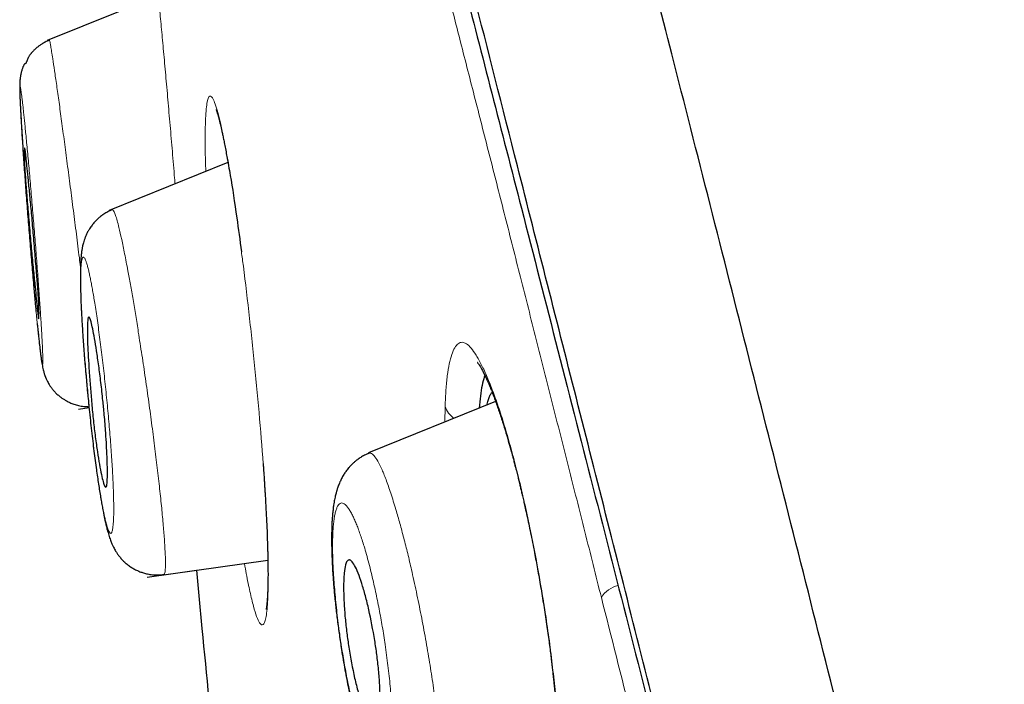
# Model space of a CAD drawing. Header units: millimetres. Extents: x 8 to 428, y 12 to 633.
# Tile 595 of 656: x 28 to 38, y 605 to 612. Entities that reach past the tile are written whole.
import ezdxf

# ---------------------------------------------------------------- set-up
doc = ezdxf.new("R2010")
doc.units = ezdxf.units.MM

msp = doc.modelspace()

# ---------------------------------------------------------------- linework, layer by layer
at = {"color": 7, "linetype": 'Continuous', "lineweight": 30}
for p, q in [((29.334, 612.159), (28.148, 611.68)), ((30.077, 610.381), (28.811, 609.869)), ((32.931, 607.832), (31.577, 607.285)), ((28.482, 607.75), (28.595, 607.766)), ((30.452, 607.17), (30.46, 607.052)), ((29.217, 605.958), (30.502, 606.139)), ((29.217, 605.958), (29.741, 606.032))]:
    msp.add_line(p, q, dxfattribs=at)
at = {"color": 8, "linetype": 'Continuous', "lineweight": 0}
for p, q in [((32.39, 607.613), (32.392, 607.78)), ((30.46, 607.052), (30.461, 607.061))]:
    msp.add_line(p, q, dxfattribs=at)
for centre, radius, start, end in [((32.612, 607.845), 0.229, 196.4552, 237.3464), ((34.296, 605.6), 0.276, 102.4189, 149.1886)]:
    msp.add_arc(centre, radius, start, end, dxfattribs=at)
at = {"color": 7, "linetype": 'Continuous', "lineweight": 30}
for points, knots in [([(56.308, 527.338), (55.994, 528.567), (55.368, 531.011), (54.397, 534.781), (53.423, 538.562), (52.445, 542.355), (51.365, 546.541), (50.183, 551.12), (48.901, 556.085), (47.472, 561.632), (45.895, 567.761), (44.18, 574.491), (42.463, 581.24), (40.748, 588.018), (39.32, 593.674), (38.182, 598.197), (37.326, 601.595), (36.473, 604.979), (35.627, 608.323), (34.846, 611.4), (34.138, 614.163), (33.513, 616.578), (32.947, 618.724), (32.451, 620.578), (32.021, 622.176), (31.588, 623.779), (31.176, 625.3), (30.799, 626.669), (30.5, 627.751), (30.276, 628.579), (30.123, 629.147), (30.034, 629.473), (29.995, 629.594), (29.983, 629.615), (29.986, 629.605), (29.986, 629.605)], [0, 0, 0, 0, 0.028425, 0.05657, 0.08452, 0.112315, 0.140016, 0.176199, 0.212256, 0.248183, 0.296953, 0.345657, 0.394582, 0.443744, 0.49315, 0.518006, 0.543042, 0.568293, 0.593809, 0.619642, 0.641414, 0.663436, 0.685472, 0.707234, 0.728735, 0.750032, 0.781689, 0.813116, 0.844401, 0.875629, 0.90684, 0.937939, 0.968835, 0.999454, 1, 1, 1, 1]), ([(54.576, 527.46), (54.321, 528.448), (53.81, 530.421), (53.017, 533.462), (52.215, 536.532), (51.406, 539.626), (50.592, 542.735), (49.622, 546.447), (48.493, 550.766), (47.206, 555.687), (45.865, 560.832), (44.467, 566.197), (43.02, 571.786), (41.575, 577.378), (40.135, 582.975), (38.7, 588.572), (37.51, 593.224), (36.567, 596.93), (35.864, 599.696), (35.167, 602.44), (34.481, 605.149), (33.809, 607.8), (33.212, 610.153), (32.692, 612.196), (32.247, 613.943), (31.829, 615.569), (31.4, 617.217), (30.976, 618.825), (30.572, 620.357), (30.196, 621.779), (29.853, 623.076), (29.545, 624.232), (29.285, 625.198), (29.073, 625.994), (28.892, 626.685), (28.756, 627.213), (28.67, 627.542), (28.633, 627.669), (28.621, 627.692), (28.624, 627.681), (28.624, 627.681)], [0, 0, 0, 0, 0.023406, 0.046777, 0.070122, 0.093442, 0.116743, 0.140035, 0.176612, 0.213166, 0.24969, 0.291147, 0.332584, 0.37405, 0.415564, 0.457116, 0.498706, 0.519522, 0.540358, 0.561218, 0.582102, 0.603013, 0.623947, 0.639667, 0.655399, 0.671137, 0.686871, 0.707827, 0.728758, 0.749662, 0.77471, 0.79973, 0.824744, 0.849753, 0.874758, 0.906003, 0.93721, 0.968374, 0.999494, 1, 1, 1, 1]), ([(28.669, 627.05), (28.688, 626.984), (28.73, 626.84), (28.889, 626.219), (29.126, 625.328), (29.413, 624.263), (29.776, 622.921), (30.176, 621.427), (30.592, 619.871), (31.001, 618.338), (31.468, 616.58), (31.996, 614.571), (32.577, 612.335), (33.242, 609.755), (33.988, 606.845), (34.807, 603.643), (35.644, 600.365), (36.493, 597.038), (37.486, 593.134), (38.201, 590.329), (38.629, 588.649)], [0, 0, 0, 0, 0.070953, 0.15488, 0.217851, 0.281106, 0.345079, 0.409356, 0.452146, 0.494965, 0.537942, 0.580866, 0.623631, 0.666583, 0.718021, 0.769234, 0.820601, 0.872047, 0.923333, 1, 1, 1, 1]), ([(28.172, 611.684), (28.157, 611.677), (28.13, 611.665), (28.093, 611.644), (28.064, 611.625), (28.042, 611.607), (28.025, 611.593), (28.013, 611.582), (28.004, 611.573), (27.996, 611.565), (27.989, 611.557), (27.982, 611.549), (27.976, 611.542), (27.97, 611.535), (27.964, 611.526), (27.958, 611.517), (27.952, 611.508), (27.948, 611.499), (27.943, 611.489), (27.939, 611.478), (27.935, 611.468), (27.931, 611.46), (27.928, 611.453), (27.926, 611.448), (27.925, 611.445), (27.924, 611.443), (27.923, 611.441), (27.921, 611.439), (27.921, 611.437), (27.919, 611.435), (27.917, 611.433), (27.915, 611.432), (27.914, 611.433), (27.912, 611.433), (27.91, 611.432), (27.907, 611.429), (27.902, 611.423), (27.898, 611.414), (27.893, 611.404), (27.889, 611.394), (27.885, 611.382), (27.88, 611.369), (27.875, 611.351), (27.871, 611.334), (27.867, 611.317), (27.864, 611.301), (27.862, 611.286), (27.86, 611.271), (27.859, 611.259), (27.858, 611.247), (27.857, 611.234), (27.856, 611.218), (27.856, 611.2), (27.856, 611.177), (27.856, 611.149), (27.857, 611.117), (27.858, 611.081), (27.86, 611.043), (27.862, 611.001), (27.864, 610.957), (27.867, 610.907), (27.87, 610.853), (27.873, 610.793), (27.877, 610.734), (27.881, 610.669), (27.885, 610.6), (27.89, 610.526), (27.895, 610.457), (27.899, 610.392), (27.903, 610.333), (27.909, 610.262), (27.915, 610.177), (27.923, 610.073), (27.931, 609.973), (27.938, 609.879), (27.945, 609.792), (27.953, 609.703), (27.96, 609.611), (27.968, 609.518), (27.976, 609.423), (27.984, 609.328), (27.991, 609.239), (27.998, 609.157), (28.004, 609.083), (28.01, 609.008), (28.017, 608.931), (28.024, 608.858), (28.028, 608.813), (28.03, 608.794)], [0, 0, 0, 0, 0.011406, 0.021419, 0.029905, 0.036769, 0.041948, 0.045403, 0.048518, 0.051138, 0.053486, 0.056033, 0.059072, 0.062775, 0.068219, 0.074827, 0.082638, 0.09153, 0.099733, 0.107424, 0.113644, 0.118426, 0.121099, 0.123035, 0.123758, 0.124351, 0.124863, 0.125369, 0.125945, 0.126645, 0.128517, 0.132679, 0.138562, 0.14537, 0.151795, 0.162245, 0.171489, 0.179589, 0.184972, 0.189824, 0.194222, 0.19827, 0.203381, 0.208552, 0.213899, 0.219488, 0.225374, 0.231641, 0.237793, 0.24596, 0.256178, 0.268459, 0.282801, 0.299204, 0.317663, 0.338183, 0.356084, 0.375273, 0.394518, 0.413086, 0.430986, 0.452428, 0.472844, 0.49224, 0.510621, 0.533555, 0.5547, 0.574062, 0.591645, 0.607451, 0.621479, 0.647002, 0.673102, 0.699893, 0.720453, 0.741421, 0.762803, 0.784607, 0.806934, 0.829808, 0.853211, 0.877125, 0.896619, 0.916427, 0.936863, 0.958698, 0.981983, 1, 1, 1, 1]), ([(29.95, 610.945), (29.95, 610.945), (29.95, 610.945), (29.951, 610.943), (29.953, 610.939), (29.955, 610.932), (29.958, 610.925), (29.96, 610.917), (29.963, 610.908), (29.966, 610.898), (29.97, 610.887), (29.974, 610.873), (29.978, 610.857), (29.983, 610.838), (29.988, 610.816), (29.994, 610.792), (30.001, 610.763), (30.009, 610.729), (30.017, 610.689), (30.027, 610.643), (30.038, 610.589), (30.05, 610.528), (30.06, 610.474), (30.066, 610.44), (30.068, 610.43)], [0, 0, 0, 0, 0.0254954, 0.0615651, 0.098842, 0.1364657, 0.1701651, 0.1993461, 0.2332793, 0.2650674, 0.2954077, 0.3260006, 0.3669814, 0.4093823, 0.4531669, 0.498414, 0.5482495, 0.604131, 0.6660656, 0.7326428, 0.8050516, 0.8833022, 0.9674042, 1, 1, 1, 1]), ([(28, 609.631), (28.007, 609.554), (28.019, 609.405), (28.036, 609.204), (28.05, 609.036), (28.058, 608.907), (28.062, 608.815), (28.062, 608.739), (28.058, 608.707), (28.055, 608.722), (28.05, 608.759), (28.043, 608.826), (28.033, 608.924), (28.02, 609.056), (28.003, 609.221), (27.984, 609.413), (27.968, 609.591), (27.956, 609.74), (27.943, 609.887), (27.929, 610.054), (27.916, 610.221), (27.908, 610.35), (27.905, 610.44), (27.905, 610.514), (27.909, 610.545), (27.912, 610.53), (27.92, 610.475), (27.932, 610.357), (27.949, 610.188), (27.965, 610.027), (27.983, 609.839), (27.995, 609.701), (28, 609.631)], [0, 0, 0, 0, 0.0406571, 0.078428, 0.1136734, 0.1462625, 0.176226, 0.2037098, 0.250633, 0.2756903, 0.302481, 0.3310845, 0.3615141, 0.393594, 0.427681, 0.4635157, 0.5011424, 0.5220963, 0.5423116, 0.5805907, 0.6159426, 0.6486597, 0.6784798, 0.7056312, 0.7514711, 0.7763884, 0.8031836, 0.8615041, 0.8933972, 0.9271712, 0.9627577, 1, 1, 1, 1]), ([(30.065, 610.446), (30.077, 610.38), (30.111, 610.194), (30.164, 609.848), (30.204, 609.55), (30.22, 609.428)], [0, 0, 0, 0, 0.243201, 0.688322, 1, 1, 1, 1]), ([(28.843, 609.876), (28.827, 609.869), (28.796, 609.856), (28.754, 609.831), (28.72, 609.806), (28.692, 609.782), (28.67, 609.761), (28.653, 609.743), (28.64, 609.728), (28.627, 609.711), (28.613, 609.693), (28.599, 609.672), (28.583, 609.645), (28.568, 609.614), (28.554, 609.582), (28.544, 609.552), (28.535, 609.525), (28.53, 609.502), (28.525, 609.482), (28.522, 609.464), (28.519, 609.448), (28.516, 609.43), (28.514, 609.41), (28.511, 609.388), (28.509, 609.365), (28.507, 609.34), (28.506, 609.315), (28.505, 609.289), (28.504, 609.266), (28.504, 609.241), (28.503, 609.215), (28.503, 609.185), (28.503, 609.151), (28.503, 609.113), (28.504, 609.074), (28.505, 609.037), (28.506, 609.002), (28.507, 608.966), (28.508, 608.93), (28.509, 608.897), (28.51, 608.868), (28.511, 608.843), (28.512, 608.82), (28.514, 608.792), (28.516, 608.754), (28.518, 608.704), (28.522, 608.646), (28.526, 608.582), (28.531, 608.506), (28.537, 608.419), (28.545, 608.323), (28.552, 608.227), (28.561, 608.133), (28.569, 608.041), (28.577, 607.951), (28.586, 607.862), (28.595, 607.765), (28.606, 607.659), (28.619, 607.546), (28.632, 607.435), (28.644, 607.329), (28.657, 607.226), (28.67, 607.133), (28.682, 607.047), (28.693, 606.97), (28.705, 606.895), (28.716, 606.826), (28.727, 606.762), (28.738, 606.703), (28.747, 606.653), (28.756, 606.61), (28.763, 606.574), (28.77, 606.544), (28.776, 606.519), (28.781, 606.498), (28.787, 606.474), (28.794, 606.448), (28.802, 606.42), (28.81, 606.393), (28.819, 606.367), (28.827, 606.344), (28.835, 606.325), (28.842, 606.308), (28.849, 606.293), (28.857, 606.277), (28.867, 606.258), (28.879, 606.237), (28.895, 606.211), (28.917, 606.182), (28.942, 606.151), (28.97, 606.123), (28.996, 606.1), (29.018, 606.083), (29.036, 606.07), (29.054, 606.058), (29.072, 606.048), (29.091, 606.038), (29.113, 606.027), (29.141, 606.016), (29.177, 606.003), (29.221, 605.992), (29.273, 605.984), (29.331, 605.981), (29.372, 605.986), (29.393, 605.988)], [0, 0, 0, 0, 0.0099565, 0.0189581, 0.0268975, 0.0336965, 0.0393034, 0.0436871, 0.0474337, 0.0512601, 0.0557455, 0.0608884, 0.0666787, 0.0743795, 0.0824011, 0.0902011, 0.0975, 0.1043402, 0.1104246, 0.1156924, 0.1204593, 0.1265287, 0.1339757, 0.1420255, 0.1505748, 0.1595461, 0.1687654, 0.1775738, 0.1854111, 0.1923016, 0.2014077, 0.2103325, 0.2203106, 0.2314704, 0.2433132, 0.2520504, 0.2610352, 0.2702688, 0.2792778, 0.2871813, 0.29385, 0.2994364, 0.3042044, 0.3096181, 0.3188705, 0.3299223, 0.3427922, 0.3566436, 0.3702828, 0.3892649, 0.4077012, 0.4255773, 0.442899, 0.459667, 0.4758795, 0.4917759, 0.5075874, 0.5285347, 0.5493311, 0.56998, 0.5904896, 0.6108667, 0.6311261, 0.648422, 0.6656649, 0.6828646, 0.6999307, 0.7162348, 0.7316689, 0.7468913, 0.758565, 0.7696503, 0.7802772, 0.7870056, 0.7941236, 0.8021713, 0.8114545, 0.8221632, 0.832586, 0.8420313, 0.8502007, 0.8570081, 0.8624477, 0.8668131, 0.8715707, 0.8769739, 0.883063, 0.8899546, 0.8977475, 0.9064898, 0.9149349, 0.9223138, 0.9267056, 0.9309173, 0.9349753, 0.938877, 0.9426209, 0.9467702, 0.9523728, 0.9594144, 0.9678258, 0.9775008, 0.9882898, 1, 1, 1, 1]), ([(28.043, 608.663), (28.044, 608.65), (28.047, 608.62), (28.052, 608.579), (28.056, 608.541), (28.059, 608.507), (28.062, 608.478), (28.065, 608.452), (28.068, 608.431), (28.07, 608.414), (28.071, 608.403), (28.072, 608.394), (28.073, 608.384), (28.075, 608.37), (28.077, 608.353), (28.079, 608.333), (28.082, 608.312), (28.085, 608.291), (28.088, 608.266), (28.092, 608.24), (28.098, 608.211), (28.103, 608.183), (28.109, 608.161), (28.114, 608.142), (28.118, 608.128), (28.121, 608.117), (28.124, 608.11), (28.126, 608.104), (28.128, 608.099), (28.129, 608.096), (28.13, 608.095), (28.13, 608.093), (28.13, 608.093), (28.131, 608.092), (28.131, 608.092), (28.131, 608.091), (28.131, 608.091), (28.132, 608.09), (28.132, 608.09), (28.132, 608.088), (28.133, 608.086), (28.134, 608.083), (28.136, 608.079), (28.14, 608.071), (28.145, 608.059), (28.154, 608.042), (28.165, 608.022), (28.18, 607.998), (28.198, 607.973), (28.22, 607.946), (28.246, 607.918), (28.273, 607.893), (28.3, 607.873), (28.326, 607.855), (28.356, 607.837), (28.393, 607.819), (28.436, 607.801), (28.486, 607.787), (28.54, 607.778), (28.577, 607.777), (28.595, 607.776)], [0, 0, 0, 0, 0.031969, 0.068943, 0.103007, 0.133603, 0.160731, 0.18735, 0.209493, 0.227161, 0.240353, 0.247201, 0.258412, 0.27407, 0.294185, 0.318768, 0.346983, 0.375377, 0.403636, 0.441234, 0.478907, 0.515512, 0.547875, 0.575737, 0.598985, 0.613337, 0.62501, 0.633985, 0.640263, 0.642409, 0.643928, 0.644479, 0.644924, 0.645124, 0.645318, 0.645731, 0.646229, 0.647582, 0.64945, 0.652345, 0.655827, 0.65915, 0.6625, 0.666062, 0.674392, 0.685036, 0.698463, 0.714955, 0.734659, 0.756218, 0.779056, 0.803264, 0.820192, 0.837751, 0.857377, 0.880575, 0.907182, 0.936942, 0.96949, 1, 1, 1, 1]), ([(28.743, 607.841), (28.746, 607.818), (28.751, 607.768), (28.762, 607.651), (28.773, 607.509), (28.782, 607.369), (28.786, 607.273), (28.789, 607.2), (28.791, 607.137), (28.791, 607.078), (28.791, 607.029), (28.789, 606.977), (28.785, 606.933), (28.775, 606.913), (28.762, 606.926), (28.746, 606.972), (28.728, 607.05), (28.707, 607.158), (28.685, 607.294), (28.662, 607.452), (28.641, 607.627), (28.624, 607.808), (28.61, 607.987), (28.592, 608.211), (28.58, 608.414), (28.577, 608.573), (28.578, 608.663), (28.583, 608.718), (28.595, 608.745), (28.617, 608.697), (28.647, 608.549), (28.676, 608.374), (28.699, 608.214), (28.723, 608.034), (28.736, 607.906), (28.743, 607.841)], [0, 0, 0, 0, 0.012315, 0.026927, 0.062629, 0.090379, 0.111193, 0.125034, 0.142615, 0.159648, 0.176045, 0.191953, 0.221973, 0.249839, 0.280009, 0.310575, 0.341302, 0.372496, 0.403873, 0.435783, 0.468137, 0.500791, 0.532058, 0.563081, 0.625163, 0.659208, 0.691378, 0.721463, 0.749796, 0.807181, 0.867752, 0.899507, 0.932026, 0.965607, 1, 1, 1, 1]), ([(32.736, 608.248), (32.736, 608.248), (32.735, 608.249), (32.737, 608.247), (32.741, 608.242), (32.747, 608.233), (32.756, 608.22), (32.769, 608.2), (32.785, 608.172), (32.803, 608.137), (32.823, 608.097), (32.84, 608.061), (32.853, 608.031), (32.862, 608.011), (32.869, 607.994), (32.875, 607.979), (32.882, 607.963), (32.89, 607.942), (32.903, 607.909), (32.92, 607.863), (32.942, 607.804), (32.963, 607.743), (32.984, 607.68), (33.006, 607.613), (33.029, 607.539), (33.054, 607.456), (33.08, 607.364), (33.103, 607.283), (33.12, 607.217), (33.132, 607.172), (33.142, 607.132), (33.152, 607.096), (33.16, 607.064), (33.167, 607.037), (33.172, 607.014), (33.176, 606.996), (33.182, 606.975), (33.189, 606.946), (33.198, 606.906), (33.209, 606.861), (33.221, 606.81), (33.234, 606.755), (33.248, 606.689), (33.265, 606.613), (33.284, 606.526), (33.304, 606.43), (33.325, 606.327), (33.344, 606.227), (33.362, 606.133), (33.378, 606.045), (33.395, 605.953), (33.411, 605.857), (33.428, 605.758), (33.444, 605.659), (33.459, 605.559), (33.474, 605.46), (33.488, 605.363), (33.5, 605.273), (33.511, 605.191), (33.52, 605.117), (33.528, 605.05), (33.535, 604.991), (33.541, 604.938), (33.546, 604.894), (33.55, 604.856), (33.553, 604.823), (33.556, 604.795), (33.558, 604.77), (33.561, 604.744), (33.564, 604.713), (33.567, 604.674), (33.571, 604.628), (33.576, 604.574), (33.581, 604.514), (33.586, 604.446), (33.591, 604.375), (33.595, 604.304), (33.599, 604.229), (33.603, 604.151), (33.605, 604.073), (33.607, 604.002), (33.609, 603.939), (33.609, 603.882), (33.61, 603.831), (33.609, 603.786), (33.609, 603.746), (33.608, 603.711), (33.607, 603.684), (33.607, 603.664), (33.606, 603.65), (33.606, 603.637), (33.605, 603.624), (33.605, 603.612), (33.604, 603.599), (33.603, 603.584), (33.602, 603.567), (33.601, 603.545), (33.6, 603.521), (33.597, 603.493), (33.595, 603.463), (33.592, 603.431), (33.589, 603.41), (33.588, 603.398)], [0, 0, 0, 0, 0.0018984, 0.0138037, 0.0249902, 0.0352606, 0.0459098, 0.0612551, 0.0775568, 0.094591, 0.1114398, 0.1273696, 0.1355768, 0.1424759, 0.1480414, 0.1522841, 0.1568658, 0.1629347, 0.1704933, 0.1862049, 0.2016791, 0.2167573, 0.2314394, 0.2465732, 0.2625839, 0.2797394, 0.2980516, 0.317534, 0.3266106, 0.3348831, 0.3422139, 0.3486038, 0.3540534, 0.3592596, 0.3631665, 0.3658254, 0.368543, 0.3740866, 0.3811855, 0.3888182, 0.3973176, 0.4065516, 0.4165197, 0.4295854, 0.4437272, 0.4589436, 0.4752323, 0.4925906, 0.5056429, 0.5192381, 0.5333748, 0.5480516, 0.5632676, 0.5786689, 0.5933025, 0.6093402, 0.6242676, 0.6380883, 0.6508051, 0.6624199, 0.6729327, 0.6823434, 0.6906517, 0.697857, 0.7039589, 0.7090096, 0.7138277, 0.7174715, 0.7213073, 0.7264087, 0.7329685, 0.740638, 0.7496516, 0.7600093, 0.7717106, 0.7846706, 0.7975378, 0.8098409, 0.8258352, 0.8407615, 0.8546195, 0.8674098, 0.8792464, 0.889996, 0.8996602, 0.9083977, 0.9164816, 0.9239177, 0.9273931, 0.9307069, 0.9338593, 0.9368502, 0.9396799, 0.9429426, 0.9465382, 0.9511483, 0.9567712, 0.963405, 0.9710472, 0.9796955, 0.9893472, 1, 1, 1, 1]), ([(32.818, 608.108), (32.815, 608.103), (32.803, 608.076), (32.787, 608.005), (32.767, 607.896), (32.759, 607.805), (32.756, 607.761)], [0, 0, 0, 0, 0.077006, 0.389927, 0.70296, 1, 1, 1, 1]), ([(32.839, 607.794), (32.839, 607.798), (32.844, 607.82), (32.855, 607.854), (32.87, 607.895), (32.883, 607.92), (32.892, 607.929), (32.894, 607.931)], [0, 0, 0, 0, 0.049816, 0.33532, 0.621326, 0.908787, 1, 1, 1, 1]), ([(31.579, 607.28), (31.564, 607.273), (31.534, 607.26), (31.493, 607.237), (31.458, 607.212), (31.428, 607.189), (31.404, 607.166), (31.382, 607.145), (31.364, 607.124), (31.348, 607.104), (31.335, 607.086), (31.323, 607.07), (31.311, 607.051), (31.3, 607.032), (31.289, 607.012), (31.28, 606.993), (31.27, 606.973), (31.261, 606.951), (31.253, 606.929), (31.246, 606.91), (31.24, 606.893), (31.236, 606.88), (31.233, 606.868), (31.229, 606.853), (31.224, 606.834), (31.218, 606.81), (31.213, 606.784), (31.208, 606.756), (31.204, 606.729), (31.2, 606.704), (31.198, 606.684), (31.196, 606.665), (31.194, 606.647), (31.192, 606.63), (31.191, 606.613), (31.189, 606.592), (31.188, 606.57), (31.186, 606.548), (31.185, 606.526), (31.184, 606.503), (31.183, 606.477), (31.183, 606.449), (31.182, 606.416), (31.182, 606.374), (31.182, 606.32), (31.183, 606.259), (31.185, 606.193), (31.187, 606.133), (31.19, 606.085), (31.191, 606.05), (31.193, 606.023), (31.195, 605.999), (31.196, 605.975), (31.199, 605.943), (31.202, 605.902), (31.206, 605.85), (31.211, 605.789), (31.218, 605.721), (31.226, 605.648), (31.234, 605.573), (31.243, 605.497), (31.254, 605.419), (31.264, 605.341), (31.276, 605.264), (31.289, 605.176), (31.305, 605.078), (31.324, 604.972), (31.343, 604.87), (31.36, 604.783), (31.375, 604.711), (31.388, 604.651), (31.401, 604.594), (31.414, 604.539), (31.426, 604.489), (31.438, 604.441), (31.45, 604.397), (31.46, 604.358), (31.467, 604.331), (31.472, 604.313), (31.476, 604.301), (31.48, 604.285), (31.486, 604.266), (31.494, 604.238), (31.505, 604.203), (31.517, 604.164), (31.53, 604.126), (31.543, 604.088), (31.555, 604.052), (31.566, 604.023), (31.574, 604.001), (31.581, 603.985), (31.588, 603.967), (31.596, 603.947), (31.604, 603.927), (31.612, 603.909), (31.62, 603.891), (31.629, 603.871), (31.641, 603.846), (31.653, 603.821), (31.666, 603.797), (31.678, 603.776), (31.69, 603.754), (31.704, 603.732), (31.719, 603.71), (31.733, 603.689), (31.747, 603.671), (31.76, 603.655), (31.77, 603.642), (31.779, 603.632), (31.788, 603.622), (31.799, 603.61), (31.813, 603.596), (31.827, 603.583), (31.839, 603.572), (31.849, 603.563), (31.859, 603.555), (31.874, 603.543), (31.895, 603.528), (31.921, 603.511), (31.954, 603.492), (31.992, 603.473), (32.034, 603.457), (32.069, 603.446), (32.099, 603.439), (32.126, 603.434), (32.159, 603.43), (32.198, 603.427), (32.241, 603.428), (32.272, 603.431), (32.287, 603.433)], [0, 0, 0, 0, 0.010664, 0.020418, 0.029182, 0.0369, 0.043581, 0.049944, 0.056234, 0.061917, 0.066614, 0.071126, 0.076242, 0.08198, 0.087286, 0.092437, 0.098055, 0.104922, 0.11135, 0.117087, 0.121684, 0.125341, 0.128936, 0.132584, 0.139004, 0.145986, 0.15362, 0.162098, 0.171178, 0.177825, 0.183929, 0.18944, 0.194296, 0.198863, 0.203676, 0.209548, 0.215967, 0.222015, 0.227675, 0.232982, 0.240674, 0.247681, 0.254389, 0.265799, 0.278893, 0.2935, 0.308402, 0.323468, 0.332202, 0.339411, 0.345097, 0.349493, 0.354324, 0.359942, 0.368874, 0.379279, 0.391161, 0.404487, 0.41925, 0.432649, 0.447045, 0.461809, 0.476301, 0.490524, 0.50448, 0.524916, 0.544763, 0.564026, 0.582715, 0.594861, 0.606759, 0.618408, 0.629809, 0.640651, 0.650371, 0.660952, 0.669735, 0.676712, 0.679373, 0.68196, 0.685513, 0.690112, 0.69576, 0.705727, 0.715694, 0.725394, 0.734926, 0.744674, 0.754237, 0.759175, 0.763447, 0.768331, 0.774219, 0.780708, 0.786342, 0.790984, 0.797321, 0.80531, 0.813854, 0.821635, 0.828202, 0.835188, 0.84261, 0.850143, 0.85755, 0.863815, 0.86894, 0.873759, 0.876721, 0.879854, 0.883861, 0.888795, 0.894086, 0.898222, 0.901117, 0.903215, 0.907606, 0.913512, 0.92087, 0.928309, 0.938715, 0.948103, 0.956622, 0.960878, 0.966316, 0.973005, 0.980894, 0.98992, 1, 1, 1, 1]), ([(30.46, 607.046), (30.462, 607.026), (30.464, 606.989), (30.467, 606.937), (30.47, 606.891), (30.472, 606.858), (30.473, 606.841), (30.474, 606.837)], [0, 0, 0, 0, 0.279852, 0.528368, 0.74567, 0.946345, 1, 1, 1, 1]), ([(30.474, 606.837), (30.474, 606.826), (30.476, 606.799), (30.478, 606.754), (30.481, 606.7), (30.484, 606.641), (30.488, 606.577), (30.491, 606.51), (30.494, 606.44), (30.496, 606.37), (30.498, 606.303), (30.5, 606.242), (30.501, 606.189), (30.502, 606.143), (30.503, 606.103), (30.503, 606.072), (30.503, 606.047), (30.503, 606.025), (30.504, 606.001), (30.504, 605.974), (30.503, 605.945), (30.503, 605.913), (30.503, 605.881), (30.502, 605.849), (30.501, 605.82), (30.5, 605.795), (30.499, 605.773), (30.498, 605.755), (30.497, 605.738), (30.496, 605.723), (30.495, 605.708), (30.494, 605.693), (30.492, 605.678), (30.491, 605.663), (30.489, 605.65), (30.488, 605.64), (30.487, 605.632), (30.486, 605.626), (30.485, 605.621), (30.484, 605.617), (30.484, 605.614), (30.484, 605.614), (30.484, 605.614)], [0, 0, 0, 0, 0.01703, 0.041695, 0.068494, 0.100434, 0.134946, 0.172026, 0.211669, 0.253288, 0.294822, 0.332719, 0.366991, 0.397643, 0.424681, 0.448111, 0.46399, 0.479212, 0.497149, 0.517911, 0.541497, 0.567906, 0.595746, 0.625291, 0.652814, 0.67789, 0.70052, 0.720706, 0.738462, 0.755889, 0.775405, 0.796225, 0.818518, 0.842318, 0.866591, 0.888775, 0.905945, 0.922419, 0.941368, 0.963057, 0.986714, 1, 1, 1, 1]), ([(31.642, 605.285), (31.65, 605.234), (31.666, 605.128), (31.684, 604.965), (31.697, 604.8), (31.7, 604.673), (31.699, 604.583), (31.696, 604.527), (31.69, 604.457), (31.679, 604.396), (31.66, 604.362), (31.645, 604.353), (31.634, 604.352), (31.624, 604.356), (31.606, 604.369), (31.579, 604.405), (31.542, 604.485), (31.503, 604.595), (31.465, 604.729), (31.415, 604.929), (31.373, 605.15), (31.343, 605.368), (31.325, 605.53), (31.313, 605.695), (31.309, 605.831), (31.311, 605.932), (31.317, 606.019), (31.327, 606.089), (31.345, 606.13), (31.36, 606.142), (31.372, 606.143), (31.382, 606.14), (31.4, 606.126), (31.427, 606.089), (31.464, 606.008), (31.503, 605.897), (31.542, 605.763), (31.592, 605.565), (31.622, 605.396), (31.642, 605.285)], [0, 0, 0, 0, 0.027146, 0.056886, 0.08951, 0.124968, 0.142385, 0.158541, 0.173356, 0.210276, 0.235627, 0.24977, 0.26083, 0.271766, 0.282633, 0.315088, 0.346931, 0.378433, 0.409448, 0.440152, 0.500333, 0.527168, 0.556674, 0.589383, 0.624923, 0.647629, 0.668232, 0.703445, 0.730537, 0.749566, 0.760702, 0.771779, 0.78285, 0.815576, 0.847745, 0.879149, 0.91022, 0.940636, 1, 1, 1, 1]), ([(29.741, 606.032), (29.761, 605.825), (29.826, 605.118), (29.948, 603.912), (30.082, 602.628), (30.171, 601.844), (30.203, 601.559)], [0, 0, 0, 0, 0.138882, 0.473831, 0.808473, 1, 1, 1, 1])]:
    msp.add_open_spline(points, degree=3, knots=knots, dxfattribs=at)
at = {"color": 8, "linetype": 'Continuous', "lineweight": 0}
for points, knots in [([(34.059, 605.741), (34, 605.975), (33.883, 606.443), (33.708, 607.135), (33.535, 607.819), (33.364, 608.493), (33.197, 609.154), (33.033, 609.8), (32.872, 610.433), (32.713, 611.054), (32.565, 611.635), (32.426, 612.174), (32.298, 612.673), (32.171, 613.162), (32.047, 613.641), (31.925, 614.109), (31.798, 614.592), (31.668, 615.088), (31.534, 615.593), (31.405, 616.08), (31.282, 616.54), (31.165, 616.975), (31.054, 617.389), (30.946, 617.79), (30.841, 618.177), (30.739, 618.552), (30.635, 618.935), (30.528, 619.325), (30.421, 619.719), (30.318, 620.097), (30.212, 620.482), (30.106, 620.871), (29.999, 621.261), (29.897, 621.632), (29.8, 621.983), (29.708, 622.318), (29.614, 622.659), (29.519, 623.003), (29.424, 623.348), (29.335, 623.671), (29.253, 623.972), (29.176, 624.252), (29.105, 624.511), (29.041, 624.742), (28.985, 624.947), (28.935, 625.129), (28.889, 625.294), (28.848, 625.441), (28.812, 625.572), (28.777, 625.693), (28.746, 625.8), (28.719, 625.891), (28.697, 625.963), (28.68, 626.018), (28.666, 626.061), (28.656, 626.091), (28.65, 626.107), (28.65, 626.109), (28.65, 626.109)], [0, 0, 0, 0, 0.0142245, 0.0284041, 0.0425444, 0.0566522, 0.0707353, 0.0845516, 0.0983627, 0.1121794, 0.1260138, 0.1377788, 0.1495725, 0.161389, 0.1732221, 0.1850651, 0.1969111, 0.2108662, 0.2248035, 0.2387103, 0.2525744, 0.2657281, 0.2789023, 0.2920958, 0.305306, 0.3185293, 0.3317613, 0.3473601, 0.362954, 0.3785316, 0.3940804, 0.4125507, 0.4309881, 0.4494031, 0.4678047, 0.4862006, 0.5045976, 0.5270916, 0.5496154, 0.5721656, 0.5947381, 0.6173285, 0.6399318, 0.6625426, 0.6832708, 0.7039958, 0.7247127, 0.7454163, 0.766102, 0.7867847, 0.8116135, 0.8364559, 0.8613131, 0.8861846, 0.9110677, 0.9436639, 0.9762616, 1, 1, 1, 1]), ([(29.266, 612.132), (29.264, 612.165), (29.258, 612.265), (29.25, 612.407), (29.243, 612.559), (29.238, 612.686), (29.235, 612.786), (29.234, 612.859), (29.236, 612.904), (29.24, 612.92), (29.246, 612.905), (29.255, 612.858), (29.266, 612.783), (29.278, 612.68), (29.293, 612.551), (29.31, 612.397), (29.328, 612.22), (29.347, 612.021), (29.368, 611.803), (29.39, 611.566), (29.413, 611.314), (29.436, 611.05), (29.46, 610.777), (29.484, 610.497), (29.501, 610.288), (29.511, 610.173), (29.513, 610.153)], [0, 0, 0, 0, 0.021759, 0.065616, 0.109552, 0.153556, 0.197602, 0.241658, 0.285707, 0.329759, 0.373863, 0.418009, 0.462148, 0.506298, 0.550445, 0.594562, 0.638622, 0.682617, 0.726566, 0.770516, 0.814498, 0.858521, 0.90257, 0.946619, 0.990644, 1, 1, 1, 1]), ([(28.172, 611.68), (28.173, 611.681), (28.174, 611.683), (28.179, 611.661), (28.187, 611.623), (28.196, 611.565), (28.21, 611.48), (28.227, 611.362), (28.25, 611.206), (28.275, 611.026), (28.303, 610.824), (28.332, 610.604), (28.363, 610.368), (28.396, 610.122), (28.428, 609.869), (28.461, 609.615), (28.486, 609.413), (28.5, 609.299), (28.504, 609.267)], [0, 0, 0, 0, 0.038851, 0.092856, 0.146646, 0.200153, 0.253525, 0.324969, 0.39673, 0.468677, 0.54067, 0.61262, 0.684527, 0.756372, 0.828215, 0.900054, 0.971861, 1, 1, 1, 1]), ([(27.943, 609.801), (27.946, 609.763), (27.952, 609.686), (27.961, 609.572), (27.971, 609.457), (27.98, 609.344), (27.99, 609.234), (28, 609.126), (28.009, 609.021), (28.018, 608.919), (28.027, 608.823), (28.036, 608.738), (28.043, 608.663), (28.05, 608.597), (28.056, 608.535), (28.062, 608.479), (28.068, 608.428), (28.074, 608.379), (28.08, 608.333), (28.085, 608.294), (28.09, 608.263), (28.094, 608.242), (28.097, 608.23), (28.1, 608.227), (28.101, 608.23), (28.102, 608.24), (28.103, 608.257), (28.103, 608.28), (28.102, 608.311), (28.101, 608.351), (28.099, 608.402), (28.096, 608.461), (28.093, 608.527), (28.089, 608.6), (28.084, 608.68), (28.078, 608.767), (28.072, 608.86), (28.065, 608.957), (28.058, 609.06), (28.05, 609.166), (28.042, 609.276), (28.033, 609.387), (28.024, 609.501), (28.015, 609.615), (28.006, 609.73), (27.996, 609.845), (27.987, 609.959), (27.977, 610.072), (27.967, 610.184), (27.958, 610.293), (27.948, 610.398), (27.939, 610.498), (27.93, 610.593), (27.922, 610.678), (27.914, 610.754), (27.908, 610.82), (27.901, 610.881), (27.895, 610.937), (27.89, 610.988), (27.884, 611.037), (27.879, 611.082), (27.873, 611.122), (27.869, 611.152), (27.865, 611.174), (27.862, 611.186), (27.86, 611.189), (27.858, 611.186), (27.857, 611.176), (27.857, 611.159), (27.857, 611.136), (27.858, 611.105), (27.859, 611.064), (27.861, 611.013), (27.864, 610.955), (27.867, 610.889), (27.871, 610.815), (27.876, 610.735), (27.882, 610.649), (27.888, 610.557), (27.894, 610.459), (27.901, 610.356), (27.909, 610.25), (27.917, 610.141), (27.925, 610.029), (27.934, 609.915), (27.94, 609.839), (27.943, 609.801)], [0, 0, 0, 0, 0.012349, 0.024847, 0.037418, 0.049875, 0.062353, 0.074872, 0.087373, 0.099991, 0.112504, 0.124829, 0.135255, 0.145612, 0.155945, 0.166304, 0.176734, 0.187283, 0.199992, 0.212521, 0.224945, 0.237344, 0.249797, 0.260155, 0.270474, 0.280802, 0.291187, 0.301677, 0.312318, 0.324805, 0.337288, 0.349867, 0.362395, 0.374845, 0.387237, 0.399745, 0.412319, 0.424807, 0.437341, 0.450012, 0.462543, 0.475008, 0.48748, 0.500034, 0.512509, 0.524921, 0.537348, 0.549866, 0.562549, 0.57521, 0.587717, 0.600143, 0.612562, 0.62505, 0.635396, 0.645704, 0.65602, 0.666393, 0.67687, 0.687495, 0.700014, 0.712514, 0.725126, 0.737634, 0.749973, 0.760372, 0.77071, 0.781037, 0.791403, 0.801855, 0.812443, 0.825088, 0.837586, 0.850014, 0.86245, 0.874973, 0.887383, 0.899758, 0.912179, 0.924722, 0.937464, 0.949942, 0.962431, 0.975018, 0.987546, 1, 1, 1, 1]), ([(29.84, 610.285), (29.838, 610.366), (29.831, 610.582), (29.835, 610.836), (29.851, 611.03), (29.88, 611.106), (29.921, 611.068), (29.973, 610.905), (30.023, 610.691), (30.055, 610.504), (30.065, 610.446)], [0, 0, 0, 0, 0.083817, 0.225411, 0.367036, 0.508865, 0.650833, 0.793074, 0.935425, 1, 1, 1, 1]), ([(28.843, 609.873), (28.846, 609.874), (28.851, 609.877), (28.863, 609.856), (28.878, 609.819), (28.895, 609.763), (28.916, 609.68), (28.943, 609.564), (28.975, 609.409), (29.006, 609.245), (29.036, 609.08), (29.064, 608.92), (29.093, 608.751), (29.124, 608.554), (29.159, 608.329), (29.197, 608.078), (29.233, 607.824), (29.267, 607.572), (29.299, 607.327), (29.327, 607.092), (29.352, 606.871), (29.373, 606.668), (29.39, 606.485), (29.402, 606.326), (29.409, 606.194), (29.411, 606.092), (29.408, 606.024), (29.401, 605.99), (29.395, 605.991), (29.392, 605.992)], [0, 0, 0, 0, 0.024753, 0.055848, 0.086826, 0.117647, 0.148391, 0.189567, 0.230947, 0.272444, 0.303593, 0.334721, 0.365819, 0.396891, 0.438273, 0.479655, 0.521029, 0.562368, 0.60366, 0.644944, 0.686305, 0.727763, 0.769292, 0.810868, 0.852497, 0.894228, 0.936064, 0.977979, 1, 1, 1, 1]), ([(30.22, 609.428), (30.227, 609.377), (30.257, 609.156), (30.308, 608.717), (30.369, 608.144), (30.423, 607.567), (30.449, 607.212), (30.462, 607.035)], [0, 0, 0, 0, 0.069462, 0.301792, 0.534218, 0.7669, 1, 1, 1, 1]), ([(28.574, 607.98), (28.578, 607.942), (28.585, 607.866), (28.597, 607.752), (28.609, 607.637), (28.622, 607.525), (28.635, 607.415), (28.648, 607.307), (28.662, 607.202), (28.675, 607.102), (28.689, 607.007), (28.702, 606.922), (28.714, 606.848), (28.726, 606.782), (28.737, 606.722), (28.747, 606.667), (28.758, 606.616), (28.769, 606.569), (28.781, 606.524), (28.792, 606.486), (28.803, 606.458), (28.812, 606.438), (28.821, 606.427), (28.828, 606.425), (28.835, 606.429), (28.84, 606.44), (28.845, 606.458), (28.849, 606.482), (28.853, 606.514), (28.856, 606.555), (28.858, 606.606), (28.859, 606.665), (28.859, 606.731), (28.857, 606.805), (28.855, 606.885), (28.851, 606.971), (28.847, 607.064), (28.841, 607.162), (28.835, 607.264), (28.827, 607.37), (28.819, 607.479), (28.809, 607.59), (28.799, 607.703), (28.788, 607.818), (28.777, 607.932), (28.765, 608.047), (28.752, 608.16), (28.739, 608.273), (28.726, 608.384), (28.712, 608.492), (28.698, 608.596), (28.684, 608.696), (28.67, 608.792), (28.657, 608.876), (28.645, 608.95), (28.634, 609.015), (28.623, 609.075), (28.612, 609.13), (28.602, 609.181), (28.591, 609.228), (28.58, 609.272), (28.569, 609.31), (28.558, 609.34), (28.549, 609.36), (28.541, 609.37), (28.534, 609.372), (28.528, 609.368), (28.523, 609.357), (28.518, 609.34), (28.514, 609.316), (28.511, 609.284), (28.508, 609.243), (28.507, 609.191), (28.506, 609.132), (28.506, 609.066), (28.508, 608.993), (28.51, 608.913), (28.513, 608.827), (28.518, 608.735), (28.523, 608.637), (28.53, 608.534), (28.537, 608.428), (28.545, 608.319), (28.554, 608.208), (28.564, 608.095), (28.571, 608.018), (28.574, 607.98)], [0, 0, 0, 0, 0.012352, 0.024849, 0.037419, 0.049876, 0.062354, 0.074876, 0.087379, 0.099995, 0.112506, 0.124839, 0.135267, 0.145624, 0.155958, 0.166318, 0.176753, 0.187309, 0.19999, 0.212506, 0.224934, 0.237353, 0.249841, 0.2602, 0.270522, 0.280853, 0.291241, 0.301732, 0.312371, 0.324843, 0.33733, 0.349912, 0.362435, 0.374891, 0.387286, 0.399793, 0.412365, 0.424851, 0.437375, 0.450061, 0.462598, 0.47506, 0.487522, 0.500061, 0.51254, 0.524951, 0.537375, 0.54989, 0.562572, 0.575067, 0.587535, 0.600104, 0.612631, 0.625061, 0.635396, 0.645696, 0.65601, 0.666384, 0.676867, 0.687505, 0.700022, 0.712529, 0.725127, 0.737625, 0.749992, 0.760386, 0.770723, 0.78105, 0.791418, 0.801874, 0.812466, 0.825106, 0.837603, 0.850031, 0.862467, 0.874989, 0.887408, 0.899789, 0.91221, 0.924746, 0.937474, 0.949956, 0.962442, 0.975029, 0.987557, 1, 1, 1, 1]), ([(32.392, 607.78), (32.395, 607.84), (32.4, 607.961), (32.415, 608.11), (32.436, 608.237), (32.462, 608.336), (32.494, 608.409), (32.531, 608.453), (32.572, 608.468), (32.618, 608.452), (32.669, 608.405), (32.723, 608.329), (32.781, 608.225), (32.841, 608.095), (32.903, 607.939), (32.967, 607.759), (33.032, 607.556), (33.096, 607.33), (33.16, 607.086), (33.222, 606.827), (33.282, 606.557), (33.339, 606.278), (33.392, 605.994), (33.441, 605.706), (33.485, 605.42), (33.523, 605.136), (33.555, 604.859), (33.581, 604.591), (33.6, 604.335), (33.613, 604.092), (33.619, 603.865), (33.618, 603.658), (33.61, 603.47), (33.6, 603.365), (33.594, 603.313)], [0, 0, 0, 0, 0.031207, 0.062482, 0.093809, 0.125151, 0.156471, 0.187734, 0.218924, 0.250054, 0.281194, 0.312386, 0.343623, 0.374888, 0.406169, 0.437464, 0.468798, 0.500228, 0.531688, 0.563081, 0.594427, 0.625728, 0.656975, 0.688162, 0.719294, 0.750397, 0.781516, 0.812678, 0.843885, 0.875123, 0.906368, 0.937599, 0.968805, 1, 1, 1, 1]), ([(31.58, 607.277), (31.587, 607.279), (31.603, 607.285), (31.634, 607.258), (31.674, 607.201), (31.719, 607.109), (31.768, 606.987), (31.82, 606.837), (31.869, 606.676), (31.915, 606.514), (31.957, 606.357), (31.999, 606.19), (32.044, 605.995), (32.093, 605.771), (32.143, 605.521), (32.19, 605.268), (32.233, 605.018), (32.27, 604.774), (32.301, 604.541), (32.326, 604.322), (32.344, 604.12), (32.355, 603.939), (32.36, 603.78), (32.357, 603.648), (32.347, 603.546), (32.329, 603.476), (32.308, 603.436), (32.289, 603.436), (32.281, 603.435)], [0, 0, 0, 0, 0.028559, 0.069331, 0.109879, 0.150281, 0.190927, 0.231791, 0.272771, 0.30353, 0.334269, 0.364982, 0.395678, 0.436574, 0.477477, 0.51836, 0.559171, 0.599876, 0.640506, 0.681168, 0.721892, 0.762665, 0.803464, 0.84429, 0.885192, 0.926208, 0.96731, 1, 1, 1, 1]), ([(30.462, 607.035), (30.472, 606.881), (30.491, 606.575), (30.505, 606.186), (30.508, 605.865), (30.498, 605.626), (30.476, 605.481), (30.447, 605.439), (30.415, 605.466), (30.383, 605.533), (30.349, 605.643), (30.311, 605.799), (30.279, 605.954), (30.259, 606.067), (30.252, 606.104)], [0, 0, 0, 0, 0.1039, 0.207298, 0.310588, 0.414187, 0.517937, 0.621496, 0.69056, 0.759659, 0.82891, 0.898203, 0.967378, 1, 1, 1, 1]), ([(31.268, 605.354), (31.272, 605.323), (31.281, 605.26), (31.296, 605.165), (31.312, 605.07), (31.329, 604.976), (31.346, 604.884), (31.365, 604.788), (31.387, 604.687), (31.41, 604.584), (31.435, 604.486), (31.459, 604.393), (31.483, 604.31), (31.505, 604.238), (31.526, 604.175), (31.547, 604.118), (31.567, 604.065), (31.588, 604.017), (31.61, 603.972), (31.633, 603.931), (31.656, 603.896), (31.678, 603.87), (31.699, 603.853), (31.719, 603.845), (31.737, 603.845), (31.755, 603.855), (31.77, 603.874), (31.784, 603.901), (31.797, 603.938), (31.808, 603.982), (31.817, 604.034), (31.823, 604.093), (31.828, 604.159), (31.831, 604.232), (31.833, 604.312), (31.831, 604.399), (31.828, 604.491), (31.823, 604.588), (31.816, 604.689), (31.807, 604.795), (31.796, 604.904), (31.783, 605.015), (31.769, 605.127), (31.754, 605.234), (31.738, 605.336), (31.723, 605.431), (31.706, 605.525), (31.689, 605.618), (31.67, 605.711), (31.65, 605.808), (31.628, 605.909), (31.604, 606.011), (31.579, 606.109), (31.554, 606.202), (31.53, 606.284), (31.507, 606.356), (31.486, 606.419), (31.465, 606.477), (31.445, 606.53), (31.424, 606.577), (31.403, 606.622), (31.381, 606.663), (31.359, 606.697), (31.337, 606.724), (31.317, 606.741), (31.298, 606.75), (31.28, 606.75), (31.264, 606.74), (31.249, 606.722), (31.236, 606.694), (31.224, 606.658), (31.214, 606.614), (31.206, 606.562), (31.2, 606.503), (31.195, 606.436), (31.193, 606.363), (31.192, 606.283), (31.193, 606.197), (31.196, 606.106), (31.201, 606.008), (31.208, 605.906), (31.217, 605.801), (31.227, 605.692), (31.239, 605.581), (31.252, 605.468), (31.263, 605.392), (31.268, 605.354)], [0, 0, 0, 0, 0.010269, 0.020637, 0.031153, 0.041542, 0.051913, 0.062313, 0.074823, 0.087332, 0.099951, 0.11246, 0.12481, 0.135215, 0.145558, 0.155889, 0.166257, 0.176711, 0.1873, 0.19996, 0.21247, 0.224904, 0.237337, 0.249843, 0.262263, 0.27465, 0.28708, 0.299626, 0.312361, 0.324976, 0.337466, 0.349898, 0.362344, 0.374873, 0.387278, 0.399773, 0.412335, 0.424817, 0.43732, 0.450053, 0.462608, 0.475066, 0.487506, 0.50001, 0.510435, 0.520793, 0.531133, 0.541504, 0.551956, 0.562536, 0.575032, 0.587504, 0.60008, 0.612609, 0.625036, 0.635355, 0.645745, 0.656255, 0.666629, 0.677023, 0.687483, 0.699985, 0.712503, 0.725085, 0.737569, 0.749981, 0.762449, 0.774848, 0.787259, 0.799765, 0.812449, 0.825101, 0.837606, 0.850036, 0.862468, 0.874975, 0.88744, 0.899845, 0.912266, 0.92478, 0.937459, 0.949958, 0.962441, 0.975023, 0.987557, 1, 1, 1, 1]), ([(37.817, 590.772), (37.674, 591.34), (37.388, 592.477), (36.96, 594.18), (36.534, 595.882), (36.109, 597.578), (35.716, 599.145), (35.356, 600.583), (35.028, 601.891), (34.702, 603.188), (34.379, 604.475), (34.166, 605.319), (34.059, 605.741)], [0, 0, 0, 0, 0.111671, 0.223618, 0.335712, 0.44785, 0.55996, 0.648002, 0.736001, 0.823974, 0.911955, 1, 1, 1, 1])]:
    msp.add_open_spline(points, degree=3, knots=knots, dxfattribs=at)

doc.saveas('drawing.dxf')
